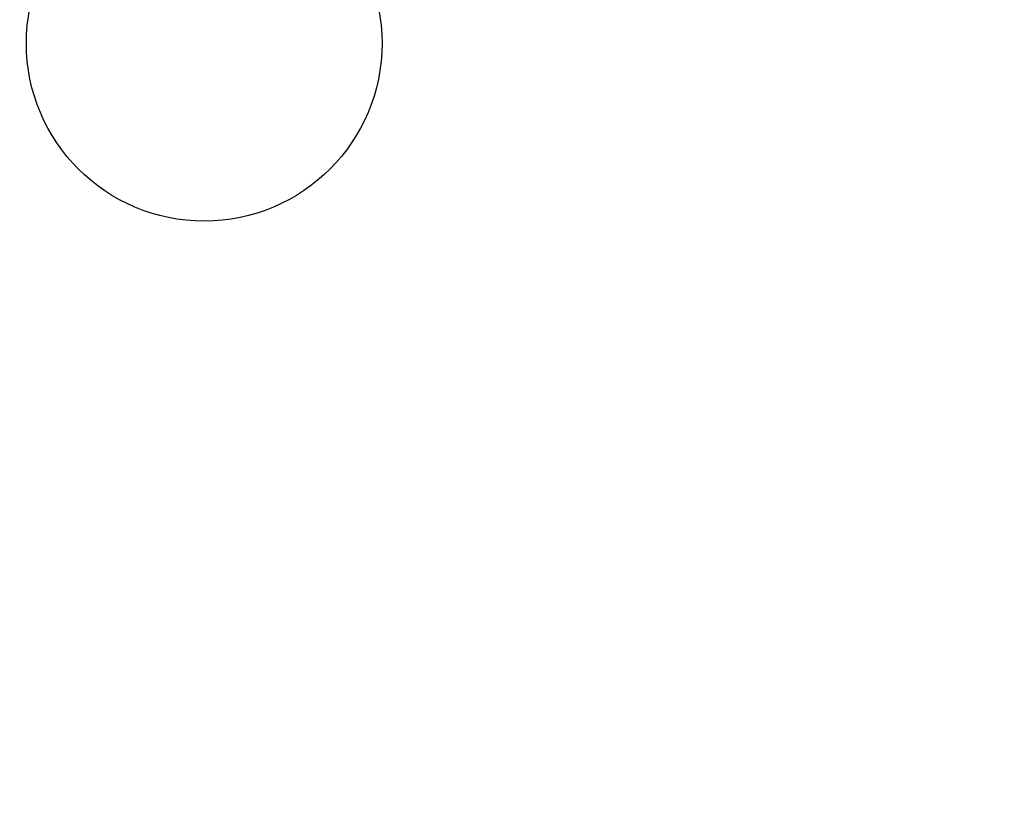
# Model space of a CAD drawing. Header units: inches. Extents: x 170 to 284, y 215 to 248.
# Tile 504 of 656: x 211.085 to 211.251, y 224.695 to 224.828. Entities that reach past the tile are written whole.
import ezdxf

# ---------------------------------------------------------------- set-up
doc = ezdxf.new("R2010")
doc.units = ezdxf.units.IN
doc.header["$LTSCALE"] = 0.25
doc.header["$MEASUREMENT"] = 0
doc.layers.add('RH FRONT OF HOOD', color=7, linetype='Continuous')

msp = doc.modelspace()

# ---------------------------------------------------------------- hatches: boundary and pattern name
at = {"layer": 'RH FRONT OF HOOD'}
h = msp.add_hatch(dxfattribs=at)
h.set_pattern_fill('ANSI31', color=256, scale=0.34241245, angle=2.8e-322, style=0)
h.set_pattern_definition([(45, (200.7896657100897, 218.4993357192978), (-0.03026527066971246, 0.03026527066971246), [])])
edge = h.paths.add_edge_path(flags=0)
edge.add_arc((211.0763061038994, 224.3915581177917), 0.021400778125, 89.9999999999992, 390.52248781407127, ccw=False)
edge.add_line((211.0763061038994, 224.4129588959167), (211.1490687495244, 224.4129588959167))
edge.add_arc((211.1490687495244, 224.8238538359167), 0.4108949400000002, 270, 450.0000000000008)
edge.add_line((211.1490687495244, 225.2347487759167), (210.6654111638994, 225.2347487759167))
edge.add_arc((210.6654111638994, 225.2390289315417), 0.004280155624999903, 180.0000000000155, 269.9999999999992, ccw=False)
edge.add_line((210.6611310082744, 225.2390289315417), (210.6611310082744, 225.2818304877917))
edge.add_arc((210.6654111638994, 225.2818304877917), 0.004280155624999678, 360, 540, ccw=False)
edge.add_line((210.6696913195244, 225.2818304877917), (210.6696913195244, 225.2390289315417))
edge.add_line((210.6696913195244, 225.2390289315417), (210.6664589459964, 225.2390289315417))
edge.add_line((210.6664589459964, 225.2390289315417), (210.6664589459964, 225.2818304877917))
edge.add_arc((210.6654111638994, 225.2818304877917), 0.001047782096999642, 360, 540.0000000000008)
edge.add_line((210.6643633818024, 225.2818304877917), (210.6643633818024, 225.2390289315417))
edge.add_arc((210.6654111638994, 225.2390289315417), 0.001047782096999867, 180, 270)
edge.add_line((210.6654111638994, 225.2379811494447), (211.1490687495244, 225.2379811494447))
edge.add_arc((211.1490687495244, 224.8238538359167), 0.4141273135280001, 269.9999999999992, 450, ccw=False)
edge.add_line((211.1490687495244, 224.4097265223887), (211.0763061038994, 224.4097265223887))
edge.add_arc((211.0763061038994, 224.3915581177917), 0.018168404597, 450.0000000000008, 750.5224878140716)
edge.add_arc((211.0910543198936, 224.4002532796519), 0.001047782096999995, 390.5224878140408, 495.0000000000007)
edge.add_line((211.0903134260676, 224.4009941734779), (211.0816182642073, 224.3922990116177))
edge.add_line((211.0816182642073, 224.3922990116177), (211.0793326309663, 224.3945846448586))
edge.add_line((211.0793326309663, 224.3945846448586), (211.0880277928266, 224.4032798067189))
edge.add_arc((211.0910543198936, 224.4002532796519), 0.004280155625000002, 390.522487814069, 495.0000000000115, ccw=False)
h = msp.add_hatch(dxfattribs=at)
h.set_pattern_fill('ANSI31', color=256, scale=0.34241245, style=0)
h.set_pattern_definition([(45, (200.7563139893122, 218.4993357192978), (-0.03026527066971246, 0.03026527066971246), [])])
edge = h.paths.add_edge_path(flags=0)
edge.add_line((211.1157170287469, 225.2304686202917), (210.7733045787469, 225.2304686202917))
edge.add_line((210.7733045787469, 225.2304686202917), (210.7733045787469, 225.2347487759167))
edge.add_line((210.7733045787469, 225.2347487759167), (211.1157170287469, 225.2347487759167))
edge.add_arc((211.1157170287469, 224.8238538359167), 0.4108949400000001, 269.9999999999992, 450, ccw=False)
edge.add_line((211.1157170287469, 224.4129588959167), (211.0429543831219, 224.4129588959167))
edge.add_line((211.0429543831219, 224.4129588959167), (211.0429543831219, 224.4172390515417))
edge.add_line((211.0429543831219, 224.4172390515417), (211.1157170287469, 224.4172390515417))
edge.add_arc((211.1157170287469, 224.8238538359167), 0.406614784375, 270, 450.0000000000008)
h = msp.add_hatch(dxfattribs=at)
h.set_pattern_fill('ANSI32', color=256, scale=0.34241245, angle=2.8e-322, style=0)
h.set_pattern_definition([(45, (200.7563139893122, 218.4993357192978), (-0.09079581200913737, 0.09079581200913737), []), (45, (200.8168445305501, 218.4993357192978), (-0.09079581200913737, 0.09079581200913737), [])])
edge = h.paths.add_edge_path(flags=0)
edge.add_arc((211.115717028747, 224.8238538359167), 0.2182879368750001, 180, 540, ccw=False)
edge = h.paths.add_edge_path(flags=0)
edge.add_arc((211.115717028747, 224.8238538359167), 0.2097276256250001, 180, 540, ccw=False)

# ---------------------------------------------------------------- linework, layer by layer
for radius in [0.218287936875, 0.2097276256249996, 0.20865758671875, 0.02996108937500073]:
    msp.add_circle((211.1157170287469, 224.8238538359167), radius, dxfattribs=at)
for radius in [0.4141273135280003, 0.4108949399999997, 0.406614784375]:
    msp.add_arc((211.1157170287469, 224.8238538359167), radius, 270, 90, dxfattribs=at)

doc.saveas('drawing.dxf')
